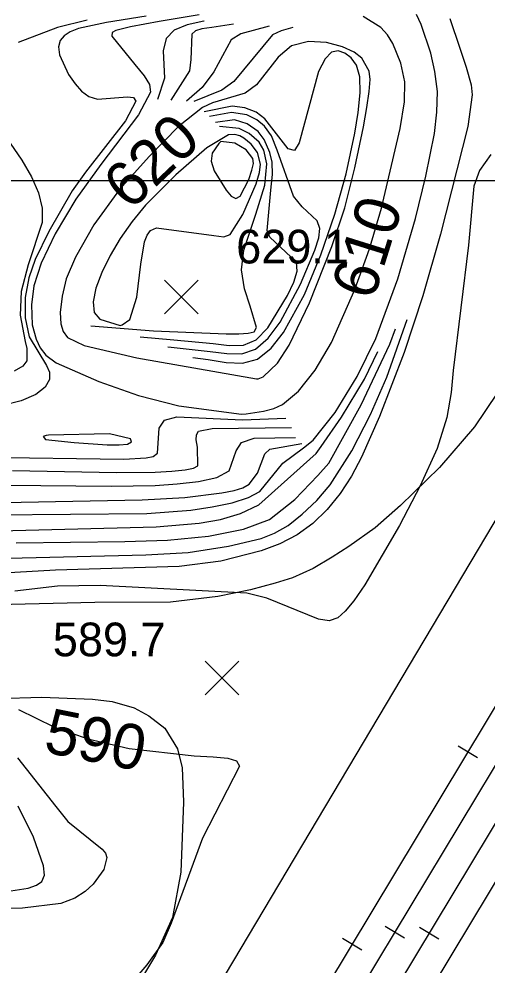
# Model space of a CAD drawing. Extents: x 79600 to 91800, y 75600 to 84400.
# Drawn here: x 89272.7 to 89481, y 78650.5 to 79072.1 of the extents above; entities that cross this region are included whole.
import ezdxf

# ---------------------------------------------------------------- set-up
doc = ezdxf.new("R2010")
doc.units = 0
for name, color, linetype in [('080-090$0$GRID', 7, 'Continuous'), ('080-090$0$INDEX', 7, 'Continuous'), ('080-090$0$INDXLBL', 7, 'Continuous'), ('080-090$0$INTER', 7, 'Continuous'), ('080-090$0$ROAD', 7, 'Continuous'), ('080-090$0$RR', 7, 'Continuous'), ('080-090$0$SPOTMARK', 7, 'Continuous'), ('080-090$0$SPOTS', 7, 'Continuous')]:
    doc.layers.add(name, color=color, linetype=linetype)

# ---------------------------------------------------------------- blocks, each defined once
blk = doc.blocks.new('080-090$0$SPOTS')
at = {"layer": '080-090$0$SPOTMARK'}
for p, q in [((-0.5, -0.5), (0.5, 0.5)), ((-0.5, 0.5), (0.5, -0.5))]:
    blk.add_line(p, q, dxfattribs=at)

msp = doc.modelspace()

# ---------------------------------------------------------------- linework, layer by layer
at = {"layer": '080-090$0$GRID'}
msp.add_line((90000, 79000), (85000, 79000), dxfattribs=at)
at = {"layer": '080-090$0$INDEX'}
for points in [[(89261.46, 78851.13), (89329.65, 78851.75), (89349.11, 78853.22), (89358.71, 78854.66), (89367.52, 78856.56), (89374.77, 78858.86), (89379.91, 78861.5), (89390.04, 78874.17), (89399.32, 78881.07), (89403.64, 78884.47), (89413.48, 78896.77), (89423.15, 78912.75), (89431.44, 78929.69), (89441.35, 78956.26), (89449.22, 78983.18), (89453.79, 79001.99), (89457.58, 79021.09), (89458.73, 79030.52), (89458.89, 79039.76), (89457.82, 79048.66), (89455.92, 79056.85), (89451.69, 79069.55), (89449.56, 79073.99)], [(89352.81, 79073.92), (89335.06, 79071), (89322.36, 79068.64), (89315.85, 79066.97), (89314.22, 79066.04), (89313.98, 79064.45), (89324.17, 79051.77), (89328.36, 79046.81), (89330.79, 79042.95), (89331.17, 79039.46), (89325.87, 79029.42), (89309.15, 79007.18), (89297.95, 78991.75), (89288.84, 78976.29), (89282.61, 78963.24), (89279.3, 78953.17), (89278.23, 78944.69), (89278.58, 78935.82), (89280.33, 78929.39), (89282.12, 78925.61), (89284.6, 78922.28), (89289.19, 78918.82), (89308.18, 78910.5), (89325.92, 78904.32), (89343.86, 78899.68), (89371.67, 78896.05), (89373.72, 78896.22), (89381.54, 78897.33), (89386.04, 78898.53), (89390.03, 78900.36), (89397.12, 78906.27), (89404.49, 78915.56), (89411.72, 78927.9), (89422.11, 78951.59), (89428.71, 78969.7), (89434.07, 78987.8), (89442.3, 79023.24), (89444.32, 79035.2), (89444.43, 79044.07), (89442.67, 79052.37), (89439.13, 79061.13), (89436.65, 79065.06), (89433.67, 79068.28), (89425.94, 79073.18)], [(89482.74, 79011.64), (89477.66, 79004.6), (89475.16, 78997.59), (89472.82, 78971.34), (89465.86, 78915.49), (89465.07, 78905.68), (89463.12, 78894.48), (89458.74, 78880.75), (89451.19, 78864), (89442, 78846.47), (89426.55, 78820), (89421.66, 78812.77), (89417.89, 78808.16), (89414.52, 78805.23), (89410.81, 78803.96), (89405.97, 78804.62), (89383.06, 78814.04), (89374.15, 78816.21), (89308.82, 78819.68), (89289.84, 78819.39), (89270.82, 78817.11)], [(89272.47, 78764.44), (89288.15, 78756.75), (89303.39, 78751.35), (89321.79, 78747.05), (89350.58, 78743.79), (89359.09, 78743.36), (89365.67, 78742.72), (89369.56, 78741.48), (89370.85, 78739.19), (89354.43, 78707.02), (89340.39, 78669.27), (89336.73, 78660.67), (89329.61, 78650.64), (89318.08, 78637.21)]]:
    msp.add_lwpolyline(points, dxfattribs=at)
for points in [[(89379.07, 78911.8), (89381.39, 78912.6), (89387.71, 78918.72), (89392.94, 78926.79), (89401.98, 78945.6), (89411.95, 78970.66), (89417.66, 78987.97), (89422.19, 79005.69), (89426, 79023.98), (89427.54, 79032.58), (89428.58, 79039.81), (89428.93, 79045.09), (89428.53, 79048.89), (89425.26, 79054.68), (89421.88, 79057.31), (89416.7, 79059.69), (89409.56, 79061.59), (89401.54, 79062.09), (89394.01, 79060.11), (89388, 79055.11), (89378.4, 79042.76), (89373.41, 79039.08), (89358.79, 79034.64), (89354.33, 79032.57), (89343.68, 79024.13), (89330.62, 79010.78), (89317.48, 78996.13), (89306, 78980.41), (89297.76, 78965.94), (89293.67, 78956.33), (89291.87, 78948.52), (89291.08, 78941.28), (89291.27, 78936.31), (89292.41, 78932.81), (89294.32, 78930.11), (89301.76, 78926.6), (89325.2, 78921.17), (89378.42, 78911.74)], [(89318.65, 78935.77), (89321.94, 78938.17), (89325.06, 78948.14), (89326.91, 78962.86), (89328.6, 78972.72), (89329.7, 78975.74), (89331.26, 78977.87), (89333.93, 78979.07), (89359.36, 78975.59), (89363.8, 78975.08), (89366.71, 78976.07), (89372.37, 78984.93), (89378.21, 78998.57), (89379.71, 79003.67), (89380.17, 79007.36), (89378.87, 79012.53), (89376, 79016.28), (89372.75, 79018.96), (89370.93, 79019.96), (89368.8, 79020.65), (89365.95, 79020.44), (89356.22, 79014.66), (89342.43, 79002.7), (89329.05, 78989.1), (89323.09, 78981.88), (89317.76, 78974.32), (89313.19, 78966.65), (89309.5, 78959.16), (89306.87, 78952.15), (89305.63, 78946.06), (89306.19, 78941.36), (89308.65, 78938.36), (89317.75, 78935.52)], [(89284.84, 78886.45), (89283.4, 78886.02), (89284.48, 78884.76), (89297.17, 78883.38), (89311.95, 78882.37), (89317.31, 78882.27), (89320.99, 78882.68), (89322.8, 78883.69), (89322.31, 78885.02), (89312.99, 78887.24), (89285.8, 78886.7)]]:
    msp.add_lwpolyline(points, close=True, dxfattribs=at)
at = {"layer": '080-090$0$INTER'}
for points in [[(89329.23, 79073.29), (89311.62, 79070.43), (89299.24, 79067.8), (89295.39, 79066.37), (89292.74, 79064.63), (89291.04, 79062.41), (89290.33, 79059.59), (89290.75, 79056.07), (89294.78, 79047.4), (89297.62, 79043.24), (89300.54, 79039.87), (89303.75, 79037.51), (89307.58, 79036.3), (89321.01, 79037.35), (89323.72, 79037.09), (89324.63, 79035.52), (89320.04, 79026.73), (89302.29, 79003.86), (89296.34, 78995.52), (89286.03, 78977.39), (89279.89, 78964.86), (89277.07, 78956.75), (89275.39, 78947.94), (89275.47, 78938.92), (89277.15, 78930.45), (89284.95, 78917.61), (89286.29, 78914.7), (89286.2, 78911.42), (89284.28, 78907.98), (89280.15, 78904.72), (89273.68, 78901.93), (89265.5, 78899.9)], [(89464.48, 79072.27), (89468.94, 79059.01), (89471.73, 79050.57), (89473.96, 79042.74), (89474.4, 79038.24), (89472.48, 79024.2), (89460.36, 78976.15), (89452.48, 78948.65), (89444.05, 78923.45), (89433.11, 78894.94), (89425.12, 78876.82), (89420.63, 78868.44), (89415.57, 78860.6), (89409.88, 78853.49), (89403.52, 78847.34), (89396.46, 78842.31), (89388.74, 78838.29), (89380.44, 78835.08), (89362.48, 78830.53), (89343.93, 78828.06), (89288.89, 78826.49), (89224.09, 78822.74)], [(89302.95, 79071.61), (89289.89, 79068.21), (89272.25, 79061.54)], [(89355.15, 79071.09), (89354.88, 79071.04), (89347.54, 79069.47), (89341.77, 79067.14), (89338.15, 79063.37), (89336.92, 79057.84), (89337.51, 79045.76), (89334.38, 79036.17)], [(89368.09, 79069.72), (89358.47, 79068.29), (89354.06, 79067.66), (89351.17, 79066.83), (89349.58, 79065.36), (89349.23, 79054.01), (89348.57, 79048.98), (89340.24, 79035.86)], [(89383.97, 79068.84), (89371.45, 79065.38), (89367.18, 79062.77), (89359.35, 79048.52), (89354.27, 79041.51), (89347.21, 79035.48)], [(89394.61, 79068.29), (89389.41, 79066.86), (89385.57, 79065), (89368.27, 79044.26), (89363.03, 79040.33), (89350.53, 79035.31)], [(89350.09, 78921.18), (89356.94, 78920.3), (89364.88, 78919.06), (89372.16, 78918.75), (89378.84, 78920.57), (89384.93, 78925.36), (89390.43, 78932.42), (89399.69, 78949.31), (89407.05, 78966.97), (89413.28, 78985.11), (89418.27, 79003.14), (89422.09, 79021.23), (89423.61, 79030.45), (89424.53, 79039.09), (89424.4, 79046.29), (89422.95, 79051.44), (89420.54, 79054.79), (89417.67, 79056.82), (89414.74, 79057.82), (89411.84, 79057.23), (89408.92, 79054.31), (89406.01, 79048.61), (89397.4, 79016.91), (89395.28, 79013.43), (89392.45, 79014.26), (89382.17, 79027.56), (89378.24, 79030.5), (89373.21, 79032.48), (89367.6, 79033.2), (89355.12, 79030.76)], [(89326.66, 78930.45), (89341.55, 78929.11), (89359.05, 78927.49), (89366.29, 78926.65), (89372.6, 78926.81), (89378.27, 78929.19), (89383.51, 78934.51), (89392.12, 78948.84), (89395.04, 78954.88), (89396.55, 78959.71), (89396.2, 78963.67), (89384.4, 78974.85), (89383.09, 78977.82), (89384.83, 78995.83), (89385.55, 79002.77), (89385.3, 79008.32), (89384.31, 79012.54), (89381.76, 79018.3), (89379.19, 79021.94), (89374.25, 79025.31), (89368.57, 79027.11), (89360.18, 79025.9)], [(89338.91, 78926.03), (89340.41, 78925.87), (89357.83, 78923.98), (89365.25, 78922.98), (89371.88, 78922.91), (89377.93, 78924.93), (89383.61, 78929.84), (89388.89, 78936.97), (89397.97, 78953.87), (89404.31, 78969.02), (89406.07, 78974.54), (89406.55, 78978.75), (89405.42, 78982.07), (89398.76, 78988.38), (89394.9, 78993.19), (89387.52, 79013.67), (89385.1, 79020.05), (89381.94, 79024.27), (89378.58, 79027.08), (89374.09, 79029.3), (89367.32, 79030.46), (89357.4, 79028.57)], [(89304.6, 78935.33), (89332.59, 78933.11), (89364.87, 78931.82), (89370.49, 78931.78), (89374.71, 78932.02), (89377.37, 78932.75), (89378.39, 78934.59), (89375.53, 78944.19), (89373.06, 78951.84), (89371.79, 78960.36), (89372.75, 78969.01), (89378.15, 78985.14), (89382.09, 78998.02), (89383, 79007.46), (89381.67, 79013.68), (89379.52, 79017.12), (89375.07, 79021.02), (89370.65, 79023.26), (89361.95, 79024.2)], [(89268.81, 79016.68), (89273.99, 79009.1), (89278.24, 79001.67), (89281.29, 78994.59), (89282.96, 78987.84), (89283.06, 78981.33), (89276.7, 78962.58), (89273.61, 78950.61), (89273.16, 78940.14), (89275.42, 78928.34), (89276.19, 78925.26), (89276.13, 78919.79), (89274.33, 78917.36), (89270.46, 78915.22)], [(89261.84, 78831.66), (89329.2, 78833.26), (89348.05, 78834.4), (89365.91, 78837.12), (89380.41, 78840.61), (89386.45, 78842.96), (89392.44, 78846.43), (89398.79, 78851.4), (89405.19, 78857.6), (89411.16, 78864.56), (89420.87, 78879.59), (89429.09, 78895.78), (89436.46, 78912.47), (89445.43, 78938.19)], [(89271.42, 78838.63), (89319.74, 78839.24), (89338.82, 78839.81), (89357.06, 78841.67), (89372.68, 78844.73), (89384.19, 78849.01), (89395.46, 78858.05), (89405.67, 78868.69), (89410.54, 78874.2), (89425.02, 78900.18), (89437.79, 78927.25), (89440.3, 78933.99)], [(89407.14, 78881.58), (89416.18, 78894.71), (89426.42, 78911.54), (89432.42, 78923.92)], [(89256.18, 78876.86), (89319.4, 78876), (89329.24, 78876.47), (89332.39, 78877.21), (89334.38, 78878.69), (89335.11, 78889.83), (89337.41, 78893.26), (89342.95, 78894.76), (89372.23, 78893.41), (89391.5, 78894.18)], [(89269.76, 78870.85), (89316.03, 78870.05), (89333.25, 78870.2), (89340.73, 78870.67), (89346.59, 78871.25), (89350.35, 78871.92), (89352.3, 78872.99), (89352.09, 78881.3), (89351.58, 78884.49), (89351.62, 78886.84), (89352.59, 78888.36), (89358.59, 78889.67), (89394.03, 78890.12)], [(89266.68, 78864.31), (89313.7, 78863.92), (89333.24, 78864.27), (89343.04, 78864.89), (89352.55, 78865.94), (89360.68, 78867.76), (89366.17, 78870.76), (89369.36, 78879.7), (89371.73, 78883.43), (89377.31, 78885.34), (89395.8, 78885.56)], [(89242.68, 78856.27), (89327.54, 78857.79), (89346.46, 78858.88), (89362.9, 78860.88), (89368.43, 78861.94), (89372.3, 78863.17), (89375.06, 78864.83), (89378.79, 78869.78), (89382.05, 78878.27), (89384.3, 78880.35), (89398.52, 78882.9)], [(89246.53, 78843.53), (89333.8, 78845.76), (89352.91, 78847.49), (89362.32, 78849.14), (89371.29, 78851.73), (89379.47, 78855.64), (89404.94, 78878.51), (89407.14, 78881.58)], [(89272.03, 78742.93), (89289.01, 78721.16), (89294.47, 78714.51), (89309.72, 78702.16), (89311.25, 78700.47), (89311.83, 78698.48), (89310.39, 78693.2), (89305.73, 78686.64), (89302.18, 78683.32), (89297.49, 78680.34), (89291.28, 78678.03), (89274.23, 78675.85), (89163.96, 78675.21)], [(89265.24, 78683), (89276.73, 78684.84), (89280.45, 78686.08), (89282.89, 78687.84), (89283.99, 78690.56), (89283.65, 78694.71), (89279.1, 78707.49), (89272.32, 78721.33)]]:
    msp.add_lwpolyline(points, dxfattribs=at)
msp.add_lwpolyline([(89361.62, 79016.53), (89358.64, 79012.26), (89358.26, 79008.74), (89359.6, 79004.37), (89364.85, 78995.8), (89367.18, 78993.11), (89369.17, 78992.13), (89371.08, 78993.17), (89374.94, 79000.54), (89376.34, 79004.66), (89376.99, 79007.73), (89376.79, 79009.95), (89373.76, 79013.71), (89368.82, 79016.8), (89362.56, 79017.41)], close=True, dxfattribs=at)
at = {"layer": '080-090$0$ROAD'}
for p, q in [((89492.79, 78916.25), (89475.37, 78890.43)), ((89475.37, 78890.43), (89459.85, 78872.17)), ((89459.85, 78872.17), (89442.43, 78855.36)), ((89226.14, 78413.25), (89493.12, 78862.72)), ((89442.43, 78855.36), (89431.17, 78845.3)), ((89431.17, 78845.3), (89419.55, 78837.05)), ((89419.55, 78837.05), (89412.06, 78832.29)), ((89412.06, 78832.29), (89403.59, 78827.27)), ((89403.59, 78827.27), (89394.45, 78823.11)), ((89386.75, 78820.7), (89375.7, 78817.71)), ((89394.45, 78823.11), (89386.75, 78820.7)), ((89375.7, 78817.71), (89361.2, 78814.81)), ((89306.48, 78812.16), (88991.56, 78803.71)), ((89340.18, 78812.26), (89306.48, 78812.16)), ((89361.2, 78814.81), (89340.18, 78812.26)), ((89063.4, 78764.44), (89282.88, 78769.88)), ((89282.88, 78769.88), (89305.46, 78769.06)), ((89305.46, 78769.06), (89314.17, 78767.97)), ((89314.17, 78767.97), (89323.93, 78765.18)), ((89323.93, 78765.18), (89330.48, 78761.65)), ((89330.48, 78761.65), (89337.52, 78756.03)), ((89337.52, 78756.03), (89343.21, 78746.85)), ((89343.21, 78746.85), (89345.31, 78738.47)), ((89345.31, 78738.47), (89345.64, 78730.97)), ((89345.64, 78730.97), (89345.96, 78723.19)), ((89345.96, 78723.19), (89344.75, 78691.89)), ((89344.75, 78691.89), (89340.95, 78671.76)), ((89340.95, 78671.76), (89333.51, 78654.92)), ((89333.51, 78654.92), (89207.91, 78448.19))]:
    msp.add_line(p, q, dxfattribs=at)
at = {"layer": '080-090$0$RR'}
for p, q in [((89890.39, 79388.15), (89387.13, 78551.67)), ((89686.85, 79024.56), (89014.93, 77904.84)), ((89625.71, 78974.11), (89348.68, 78513.58)), ((89511.09, 78809.9), (89373.3, 78580.51)), ((89468.21, 78748.21), (89476.78, 78743.06)), ((89435.65, 78667.85), (89444.22, 78662.7)), ((89450.94, 78667.43), (89459.51, 78662.27)), ((89416.71, 78662.49), (89425.28, 78657.34))]:
    msp.add_line(p, q, dxfattribs=at)

# ---------------------------------------------------------------- block references
at = {"layer": '080-090$0$SPOTMARK', "xscale": 15, "yscale": 15}
for p in [(89344.93, 78948.15), (89363.03, 78778.49)]:
    msp.add_blockref('080-090$0$SPOTS', p, dxfattribs=at)

# ---------------------------------------------------------------- texts
at = {"layer": '080-090$0$INDXLBL'}
for s, rotation, p in [('620', 43.5879, (89322.2, 78986.29)), ('610', 72.6209, (89430.34, 78946.18)), ('590', 348.6944, (89283.09, 78745.55))]:
    msp.add_text(s, height=20, rotation=rotation, dxfattribs=at).set_placement(p)
at = {"layer": '080-090$0$SPOTS'}
for s, p in [('629.1', (89369.35, 78963.15)), ('589.7', (89287.73, 78788.13))]:
    msp.add_text(s, height=15, dxfattribs=at).set_placement(p)

doc.saveas('drawing.dxf')
